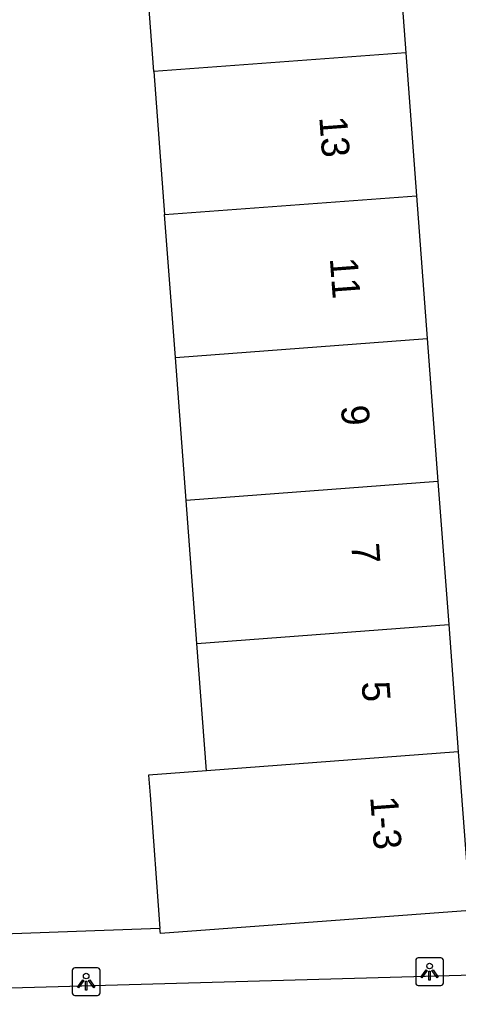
# Model space of a CAD drawing. Extents: x 161087 to 161922, y 382574 to 383873.
# Drawn here: x 161740.67 to 161756.46, y 383459.04 to 383494.18 of the extents above; entities that cross this region are included whole.
import ezdxf

# ---------------------------------------------------------------- set-up
doc = ezdxf.new("R2010")
doc.units = 0
for name, color, linetype in [('IMGEO_Lichtpunt', 7, 'Continuous'), ('IMGEO_Pand', 7, 'Continuous'), ('IMGEO_Pand_nummerreeks', 7, 'Continuous'), ('IMGEO_Voetpad_open', 7, 'Continuous')]:
    doc.layers.add(name, color=color, linetype=linetype)

msp = doc.modelspace()

# ---------------------------------------------------------------- linework, layer by layer
at = {"layer": 'IMGEO_Lichtpunt'}
for p, q in [((161754.922, 383460.297), (161754.922, 383459.49)), ((161754.922, 383460.297), (161754.922, 383459.49)), ((161755.824, 383460.392), (161755.016, 383460.392)), ((161755.824, 383460.392), (161755.016, 383460.392)), ((161755.918, 383459.49), (161755.918, 383460.297)), ((161755.918, 383459.49), (161755.918, 383460.297)), ((161742.573, 383459.937), (161742.573, 383459.13)), ((161742.573, 383459.937), (161742.573, 383459.13)), ((161743.475, 383460.032), (161742.667, 383460.032)), ((161743.475, 383460.032), (161742.667, 383460.032)), ((161743.569, 383459.13), (161743.569, 383459.937)), ((161743.569, 383459.13), (161743.569, 383459.937)), ((161755.016, 383459.396), (161755.824, 383459.396)), ((161755.016, 383459.396), (161755.824, 383459.396)), ((161742.667, 383459.036), (161743.475, 383459.036)), ((161742.667, 383459.036), (161743.475, 383459.036))]:
    msp.add_line(p, q, dxfattribs=at)
for points in [[(161755.296, 383459.961), (161755.335, 383459.933), (161755.147, 383459.671), (161755.109, 383459.698), (161755.296, 383459.961)], [(161755.398, 383459.913), (161755.445, 383459.913), (161755.445, 383459.591), (161755.398, 383459.591), (161755.398, 383459.913)], [(161755.508, 383459.933), (161755.546, 383459.96), (161755.733, 383459.698), (161755.694, 383459.67), (161755.508, 383459.933)], [(161742.947, 383459.601), (161742.986, 383459.573), (161742.798, 383459.311), (161742.76, 383459.338), (161742.947, 383459.601)], [(161743.049, 383459.553), (161743.096, 383459.553), (161743.096, 383459.231), (161743.049, 383459.231), (161743.049, 383459.553)], [(161743.159, 383459.573), (161743.197, 383459.6), (161743.384, 383459.338), (161743.345, 383459.31), (161743.159, 383459.573)]]:
    msp.add_lwpolyline(points, dxfattribs=at)
for centre in [(161755.421, 383460.095), (161743.072, 383459.735)]:
    msp.add_circle(centre, 0.0994, dxfattribs=at)
for centre, start, end in [((161755.016, 383460.297), 90, 180), ((161755.016, 383460.297), 90, 180), ((161755.824, 383460.297), 0, 90), ((161755.824, 383460.297), 0, 90), ((161742.667, 383459.937), 90, 180), ((161742.667, 383459.937), 90, 180), ((161743.475, 383459.937), 0, 90), ((161743.475, 383459.937), 0, 90), ((161755.016, 383459.49), 180, 270), ((161755.016, 383459.49), 180, 270), ((161755.824, 383459.49), 270, 0), ((161755.824, 383459.49), 270, 360), ((161742.667, 383459.13), 180, 270), ((161742.667, 383459.13), 180, 270), ((161743.475, 383459.13), 270, 0), ((161743.475, 383459.13), 270, 360)]:
    msp.add_arc(centre, 0.0946, start, end, dxfattribs=at)
at = {"layer": 'IMGEO_Pand'}
for points in [[(161754.219, 383497.629), (161754.567, 383492.981)], [(161745.507, 383492.303), (161745.159, 383496.951)], [(161754.567, 383492.981), (161745.507, 383492.303)], [(161754.567, 383492.981), (161754.952, 383487.834)], [(161745.507, 383492.303), (161745.893, 383487.156)], [(161745.893, 383487.156), (161754.952, 383487.834)], [(161754.952, 383487.834), (161755.337, 383482.687)], [(161746.279, 383482.009), (161745.893, 383487.156)], [(161746.279, 383482.009), (161755.337, 383482.687)], [(161755.337, 383482.687), (161755.723, 383477.54)], [(161746.664, 383476.862), (161746.279, 383482.009)], [(161755.723, 383477.54), (161746.664, 383476.862)], [(161755.723, 383477.54), (161756.108, 383472.393)], [(161747.05, 383471.715), (161746.664, 383476.862)], [(161747.05, 383471.715), (161756.108, 383472.393)], [(161756.108, 383472.393), (161756.452, 383467.803)], [(161747.394, 383467.125), (161747.05, 383471.715)], [(161756.452, 383467.803), (161756.879, 383462.099), (161745.74, 383461.265), (161745.726, 383461.446)], [(161756.452, 383467.803), (161747.394, 383467.125)], [(161747.394, 383467.125), (161745.313, 383466.969), (161745.367, 383466.252), (161745.726, 383461.446)]]:
    msp.add_lwpolyline(points, dxfattribs=at)
at = {"layer": 'IMGEO_Voetpad_open'}
for points in [[(161745.726, 383461.446), (161743.386, 383461.364), (161740.102, 383461.249), (161740.055, 383461.866)], [(161739.913, 383459.303), (161759.547, 383459.851)]]:
    msp.add_lwpolyline(points, dxfattribs=at)

# ---------------------------------------------------------------- texts
at = {"layer": 'IMGEO_Pand_nummerreeks'}
for s, rotation, p in [('13', 274.2814, (161751.452, 383490.661)), ('11', 274.2814, (161751.832, 383485.576)), ('9', 274.2814, (161752.23, 383480.261)), ('7', 274.2814, (161752.602, 383475.29)), ('5', 274.2814, (161752.974, 383470.319)), ('1-3', 274.2798, (161753.284, 383466.183))]:
    msp.add_text(s, height=1, rotation=rotation, dxfattribs=at).set_placement(p)

doc.saveas('drawing.dxf')
